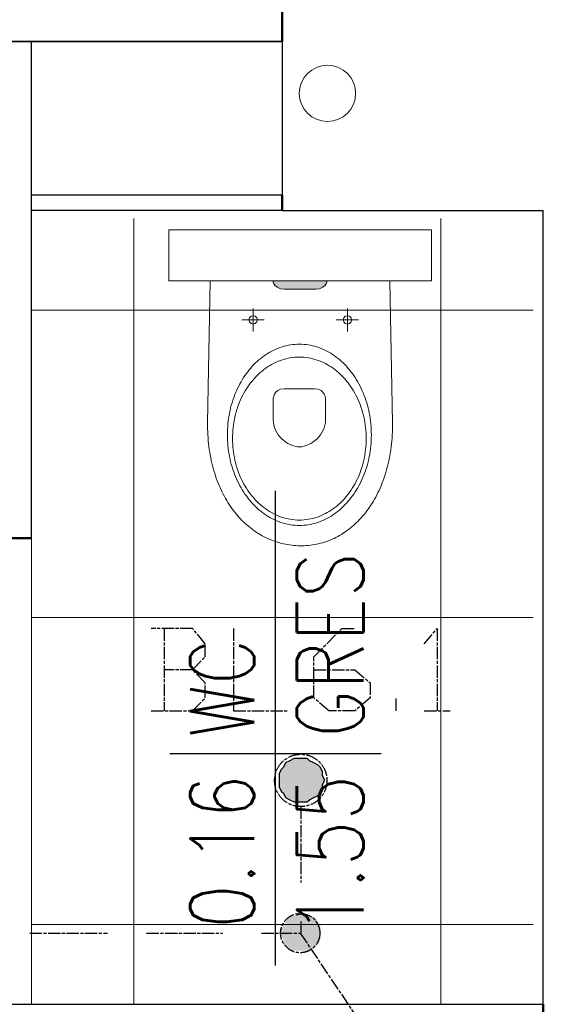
# Model space of a CAD drawing. Header units: millimetres. Extents: x -523 to 1404227, y -783705 to 1038705.
# Tile 448 of 508: x 891875 to 892898, y 221539 to 223463. Entities that reach past the tile are written whole.
import ezdxf
from ezdxf.enums import TextEntityAlignment as Align

# ---------------------------------------------------------------- set-up
doc = ezdxf.new("R2010")
doc.units = ezdxf.units.MM
doc.linetypes.add('ACAD_ISO08W100', pattern=[36, 24, -3, 6, -3])
doc.layers.add('!!ELEKTRYKA', color=7, linetype='Continuous')
doc.styles.add('ROMANS', font='romans', dxfattribs={"width": 0.7})

# ---------------------------------------------------------------- blocks, each defined once
blk = doc.blocks.new('bikmet')
blk.add_line((0, 1.65), (0, -1.65))
at = {"style": 'ROMANS', "width": 0.8}
blk.add_attdef('NRPOM', text='', height=1, dxfattribs=at).set_placement((-0.333, 0.333), align=Align.RIGHT)
blk.add_attdef('NWAPOM', (0.25, 0.333), '', height=1, dxfattribs=at)
blk.add_attdef('RAREA', text='', height=1.042, dxfattribs=at).set_placement((-0.333, -0.333), align=Align.TOP_RIGHT)
blk.add_attdef('PODLOGA', text='', height=1.042, dxfattribs=at).set_placement((0.25, -0.333), align=Align.TOP_LEFT)

msp = doc.modelspace()

# ---------------------------------------------------------------- hatches: boundary and pattern name
at = {"layer": '!!ELEKTRYKA', "lineweight": 18}
h = msp.add_hatch(color=252, dxfattribs=at)
h.dxf.hatch_style = 1
h.paths.add_polyline_path([(892453.04, 222936.02), (892460.76, 222937.12), (892466.98, 222939.96), (892471.57, 222943.9), (892474.43, 222948.28), (892475.45, 222952.44), (892369.51, 222952.44), (892370.52, 222948.28), (892373.38, 222943.9), (892377.97, 222939.96), (892384.19, 222937.12), (892391.91, 222936.02)])

# ---------------------------------------------------------------- linework, layer by layer
at = {"layer": '!!ELEKTRYKA', "color": 252}
for p, q in [((892387.7, 223540.06), (892387.7, 223090.06)), ((892387.7, 223540.06), (892387.7, 223420.06)), ((887092.7, 223420.06), (892387.7, 223420.06)), ((892387.7, 223420.06), (887092.7, 223420.06)), ((891897.7, 222450.06), (891897.7, 223420.06)), ((892387.7, 223120.06), (891897.7, 223120.06)), ((892387.7, 223090.06), (891897.7, 223090.06)), ((892387.7, 223090.06), (892897.7, 223090.06)), ((892897.7, 221420.06), (892897.7, 223090.06)), ((889767.7, 221540.06), (892897.7, 221540.06)), ((891897.7, 221540.06), (892897.7, 221540.06))]:
    msp.add_line(p, q, dxfattribs=at)
at = {"layer": '!!ELEKTRYKA', "color": 252, "lineweight": 50}
for p, q in [((892387.7, 223540.06), (892387.7, 223420.06)), ((892387.7, 223120.06), (892387.7, 223090.06)), ((891777.7, 222450.06), (891897.7, 222450.06)), ((892897.7, 221540.06), (892897.7, 221420.06))]:
    msp.add_line(p, q, dxfattribs=at)
at = {"layer": '!!ELEKTRYKA', "color": 252, "lineweight": 15, "ltscale": 15}
for p, q in [((892097.7, 221540.06), (892097.7, 223074.5)), ((892697.7, 221540.06), (892697.7, 223074.5)), ((891897.7, 222895.06), (892878.03, 222895.06)), ((891897.7, 222450.06), (891897.7, 221540.06)), ((891897.7, 222295.06), (892878.03, 222295.06)), ((891897.7, 221695.06), (892878.03, 221695.06))]:
    msp.add_line(p, q, dxfattribs=at)
at = {"layer": '!!ELEKTRYKA', "color": 252, "lineweight": 18}
for p, q in [((892165.87, 222952.44), (892165.87, 223052.44)), ((892165.87, 223052.44), (892679.08, 223052.44)), ((892679.08, 222952.44), (892679.08, 223052.44)), ((892165.87, 222952.44), (892679.08, 222952.44))]:
    msp.add_line(p, q, dxfattribs=at)
at = {"layer": '!!ELEKTRYKA', "color": 252, "lineweight": 13}
for p, q in [((892247.25, 222952.46), (892241.77, 222675.34)), ((892370.52, 222948.28), (892369.51, 222952.44)), ((892373.38, 222943.9), (892370.52, 222948.28)), ((892471.57, 222943.9), (892474.43, 222948.28)), ((892474.43, 222948.28), (892475.45, 222952.44)), ((892603.27, 222675.34), (892597.79, 222952.44)), ((892377.97, 222939.96), (892373.38, 222943.9)), ((892384.19, 222937.12), (892377.97, 222939.96)), ((892391.91, 222936.02), (892384.19, 222937.12)), ((892391.91, 222936.02), (892453.04, 222936.02)), ((892453.04, 222936.02), (892460.76, 222937.12)), ((892460.76, 222937.12), (892466.98, 222939.96)), ((892466.98, 222939.96), (892471.57, 222943.9)), ((892330.89, 222853.75), (892330.89, 222898.8)), ((892515, 222853.75), (892515, 222898.8)), ((892352.71, 222876.28), (892309.07, 222876.28)), ((892323.83, 222880.4), (892322.71, 222876.28)), ((892322.71, 222876.28), (892323.83, 222872.15)), ((892326.76, 222883.34), (892323.83, 222880.4)), ((892323.83, 222872.15), (892326.76, 222869.21)), ((892330.89, 222884.46), (892326.76, 222883.34)), ((892326.76, 222869.21), (892330.89, 222868.09)), ((892335.01, 222883.34), (892330.89, 222884.46)), ((892330.89, 222868.09), (892335.01, 222869.21)), ((892337.95, 222880.4), (892335.01, 222883.34)), ((892335.01, 222869.21), (892337.95, 222872.15)), ((892339.07, 222876.28), (892337.95, 222880.4)), ((892337.95, 222872.15), (892339.07, 222876.28)), ((892536.81, 222876.28), (892493.18, 222876.28)), ((892507.93, 222880.4), (892506.81, 222876.28)), ((892506.81, 222876.28), (892507.93, 222872.15)), ((892510.87, 222883.34), (892507.93, 222880.4)), ((892507.93, 222872.15), (892510.87, 222869.21)), ((892515, 222884.46), (892510.87, 222883.34)), ((892510.87, 222869.21), (892515, 222868.09)), ((892519.12, 222883.34), (892515, 222884.46)), ((892515, 222868.09), (892519.12, 222869.21)), ((892522.06, 222880.4), (892519.12, 222883.34)), ((892519.12, 222869.21), (892522.06, 222872.15)), ((892523.18, 222876.28), (892522.06, 222880.4)), ((892522.06, 222872.15), (892523.18, 222876.28)), ((892359.95, 222811.04), (892363.69, 222813.24)), ((892363.69, 222813.24), (892367.48, 222815.31)), ((892367.48, 222815.31), (892371.33, 222817.24)), ((892371.33, 222817.24), (892375.23, 222819.03)), ((892375.23, 222819.03), (892379.19, 222820.67)), ((892379.19, 222820.67), (892383.2, 222822.17)), ((892383.2, 222822.17), (892387.25, 222823.53)), ((892387.25, 222823.53), (892391.35, 222824.73)), ((892391.35, 222824.73), (892395.49, 222825.78)), ((892395.49, 222825.78), (892399.68, 222826.68)), ((892399.68, 222826.68), (892403.91, 222827.42)), ((892403.91, 222827.42), (892408.17, 222828)), ((892408.17, 222828), (892412.48, 222828.41)), ((892412.48, 222828.41), (892416.81, 222828.66)), ((892416.81, 222828.66), (892421.18, 222828.75)), ((892421.18, 222828.75), (892425.55, 222828.66)), ((892425.55, 222828.66), (892429.89, 222828.41)), ((892429.89, 222828.41), (892434.19, 222828)), ((892434.19, 222828), (892438.45, 222827.42)), ((892438.45, 222827.42), (892442.68, 222826.68)), ((892442.68, 222826.68), (892446.87, 222825.78)), ((892446.87, 222825.78), (892451.01, 222824.73)), ((892451.01, 222824.73), (892455.11, 222823.53)), ((892455.11, 222823.53), (892459.17, 222822.17)), ((892459.17, 222822.17), (892463.17, 222820.67)), ((892463.17, 222820.67), (892467.13, 222819.03)), ((892467.13, 222819.03), (892471.03, 222817.24)), ((892471.03, 222817.24), (892474.88, 222815.31)), ((892474.88, 222815.31), (892478.67, 222813.24)), ((892478.67, 222813.24), (892482.41, 222811.04)), ((892332.4, 222788.87), (892335.6, 222792.06)), ((892335.6, 222792.06), (892338.87, 222795.14)), ((892338.87, 222795.14), (892342.22, 222798.1)), ((892342.22, 222798.1), (892345.63, 222800.94)), ((892345.63, 222800.94), (892349.12, 222803.65)), ((892349.12, 222803.65), (892352.67, 222806.24)), ((892352.67, 222806.24), (892356.28, 222808.71)), ((892356.28, 222808.71), (892359.95, 222811.04)), ((892370.43, 222791.04), (892374.37, 222792.99)), ((892374.37, 222792.99), (892378.36, 222794.77)), ((892378.36, 222794.77), (892382.42, 222796.41)), ((892382.42, 222796.41), (892386.53, 222797.88)), ((892386.53, 222797.88), (892390.7, 222799.19)), ((892390.7, 222799.19), (892394.92, 222800.34)), ((892394.92, 222800.34), (892399.18, 222801.32)), ((892399.18, 222801.32), (892403.5, 222802.13)), ((892403.5, 222802.13), (892407.86, 222802.76)), ((892407.86, 222802.76), (892412.26, 222803.22)), ((892412.26, 222803.22), (892416.7, 222803.49)), ((892416.7, 222803.49), (892421.18, 222803.58)), ((892421.18, 222803.58), (892421.13, 222803.58)), ((892421.18, 222803.58), (892425.66, 222803.49)), ((892425.66, 222803.49), (892430.1, 222803.22)), ((892430.1, 222803.22), (892434.5, 222802.76)), ((892434.5, 222802.76), (892438.86, 222802.13)), ((892438.86, 222802.13), (892443.17, 222801.32)), ((892443.17, 222801.32), (892447.44, 222800.34)), ((892447.44, 222800.34), (892451.66, 222799.19)), ((892451.66, 222799.19), (892455.83, 222797.88)), ((892455.83, 222797.88), (892459.94, 222796.41)), ((892459.94, 222796.41), (892464, 222794.77)), ((892464, 222794.77), (892467.99, 222792.99)), ((892467.99, 222792.99), (892471.93, 222791.04)), ((892482.41, 222811.04), (892486.08, 222808.71)), ((892486.08, 222808.71), (892489.7, 222806.24)), ((892489.7, 222806.24), (892493.24, 222803.65)), ((892493.24, 222803.65), (892496.73, 222800.94)), ((892496.73, 222800.94), (892500.14, 222798.1)), ((892500.14, 222798.1), (892503.49, 222795.14)), ((892503.49, 222795.14), (892506.76, 222792.06)), ((892506.76, 222792.06), (892509.96, 222788.87)), ((892317.58, 222771.26), (892320.38, 222774.99)), ((892320.38, 222774.99), (892323.27, 222778.62)), ((892323.27, 222778.62), (892326.23, 222782.15)), ((892326.23, 222782.15), (892329.28, 222785.56)), ((892329.28, 222785.56), (892332.4, 222788.87)), ((892341.46, 222770.35), (892344.82, 222773.41)), ((892344.82, 222773.41), (892348.25, 222776.34)), ((892348.25, 222776.34), (892351.76, 222779.14)), ((892351.76, 222779.14), (892355.35, 222781.8)), ((892355.35, 222781.8), (892359.02, 222784.33)), ((892359.02, 222784.33), (892362.75, 222786.71)), ((892362.75, 222786.71), (892366.56, 222788.95)), ((892366.56, 222788.95), (892370.43, 222791.04)), ((892471.93, 222791.04), (892475.8, 222788.95)), ((892475.8, 222788.95), (892479.6, 222786.71)), ((892479.6, 222786.71), (892483.34, 222784.33)), ((892483.34, 222784.33), (892487, 222781.8)), ((892487, 222781.8), (892490.59, 222779.14)), ((892490.59, 222779.14), (892494.11, 222776.34)), ((892494.11, 222776.34), (892497.54, 222773.41)), ((892497.54, 222773.41), (892500.9, 222770.35)), ((892509.96, 222788.87), (892513.08, 222785.56)), ((892513.08, 222785.56), (892516.13, 222782.15)), ((892516.13, 222782.15), (892519.09, 222778.62)), ((892519.09, 222778.62), (892521.98, 222774.99)), ((892521.98, 222774.99), (892524.78, 222771.26)), ((892304.91, 222751.15), (892307.26, 222755.36)), ((892307.26, 222755.36), (892309.7, 222759.48)), ((892309.7, 222759.48), (892312.24, 222763.5)), ((892312.24, 222763.5), (892314.87, 222767.43)), ((892314.87, 222767.43), (892317.58, 222771.26)), ((892326, 222753.22), (892328.91, 222756.88)), ((892328.91, 222756.88), (892331.91, 222760.42)), ((892331.91, 222760.42), (892335.01, 222763.85)), ((892335.01, 222763.85), (892338.19, 222767.16)), ((892338.19, 222767.16), (892341.46, 222770.35)), ((892500.9, 222770.35), (892504.17, 222767.16)), ((892504.17, 222767.16), (892507.35, 222763.85)), ((892507.35, 222763.85), (892510.44, 222760.42)), ((892510.44, 222760.42), (892513.45, 222756.88)), ((892513.45, 222756.88), (892516.36, 222753.22)), ((892524.78, 222771.26), (892527.49, 222767.43)), ((892527.49, 222767.43), (892530.12, 222763.5)), ((892530.12, 222763.5), (892532.66, 222759.48)), ((892532.66, 222759.48), (892535.1, 222755.36)), ((892535.1, 222755.36), (892537.46, 222751.15)), ((892296.47, 222733.46), (892298.43, 222738.01)), ((892298.43, 222738.01), (892300.49, 222742.47)), ((892300.49, 222742.47), (892302.65, 222746.85)), ((892302.65, 222746.85), (892304.91, 222751.15)), ((892312.94, 222733.31), (892315.35, 222737.49)), ((892315.35, 222737.49), (892317.86, 222741.58)), ((892317.86, 222741.58), (892320.47, 222745.57)), ((892320.47, 222745.57), (892323.19, 222749.45)), ((892323.19, 222749.45), (892326, 222753.22)), ((892372.48, 222731.44), (892375.01, 222735.35)), ((892375.01, 222735.35), (892378.82, 222738.63)), ((892378.82, 222738.63), (892384.15, 222740.88)), ((892384.15, 222740.88), (892391.24, 222741.71)), ((892391.24, 222741.71), (892391.19, 222741.71)), ((892391.24, 222741.71), (892423.5, 222741.71)), ((892423.5, 222741.71), (892451.05, 222741.71)), ((892451.05, 222741.71), (892458.14, 222740.88)), ((892458.14, 222740.88), (892463.47, 222738.62)), ((892463.47, 222738.62), (892467.27, 222735.34)), ((892467.27, 222735.34), (892469.81, 222731.4)), ((892516.36, 222753.22), (892519.17, 222749.45)), ((892519.17, 222749.45), (892521.89, 222745.57)), ((892521.89, 222745.57), (892524.5, 222741.58)), ((892524.5, 222741.58), (892527.01, 222737.49)), ((892527.01, 222737.49), (892529.42, 222733.31)), ((892537.46, 222751.15), (892539.71, 222746.85)), ((892539.71, 222746.85), (892541.87, 222742.47)), ((892541.87, 222742.47), (892543.93, 222738.01)), ((892543.93, 222738.01), (892545.89, 222733.46)), ((892289.69, 222714.52), (892291.23, 222719.36)), ((892291.23, 222719.36), (892292.87, 222724.14)), ((892292.87, 222724.14), (892294.62, 222728.84)), ((892294.62, 222728.84), (892296.47, 222733.46)), ((892302.6, 222710.99), (892304.43, 222715.63)), ((892304.43, 222715.63), (892306.39, 222720.18)), ((892306.39, 222720.18), (892308.46, 222724.65)), ((892308.46, 222724.65), (892310.65, 222729.03)), ((892310.65, 222729.03), (892312.94, 222733.31)), ((892370.1, 222719.72), (892370.27, 222723.23)), ((892370.1, 222681.3), (892370.1, 222719.72)), ((892370.27, 222723.23), (892370.98, 222727.27)), ((892370.98, 222727.27), (892372.48, 222731.44)), ((892469.81, 222731.4), (892471.31, 222727.19)), ((892471.31, 222727.19), (892472.02, 222723.1)), ((892472.02, 222723.1), (892472.18, 222719.51)), ((892472.18, 222719.51), (892472.32, 222681.02)), ((892529.42, 222733.31), (892531.71, 222729.03)), ((892531.71, 222729.03), (892533.9, 222724.65)), ((892533.9, 222724.65), (892535.97, 222720.18)), ((892535.97, 222720.18), (892537.92, 222715.63)), ((892537.92, 222715.63), (892539.76, 222710.99)), ((892545.89, 222733.46), (892547.74, 222728.84)), ((892547.74, 222728.84), (892549.49, 222724.14)), ((892549.49, 222724.14), (892551.14, 222719.36)), ((892551.14, 222719.36), (892552.67, 222714.52)), ((892284.69, 222694.49), (892285.77, 222699.59)), ((892285.77, 222699.59), (892286.96, 222704.63)), ((892286.96, 222704.63), (892288.27, 222709.61)), ((892288.27, 222709.61), (892289.69, 222714.52)), ((892296.48, 222691.67), (892297.82, 222696.61)), ((892297.82, 222696.61), (892299.29, 222701.48)), ((892299.29, 222701.48), (892300.88, 222706.28)), ((892300.88, 222706.28), (892302.6, 222710.99)), ((892539.76, 222710.99), (892541.48, 222706.28)), ((892541.48, 222706.28), (892543.07, 222701.48)), ((892543.07, 222701.48), (892544.54, 222696.61)), ((892544.54, 222696.61), (892545.88, 222691.67)), ((892552.67, 222714.52), (892554.09, 222709.61)), ((892554.09, 222709.61), (892555.4, 222704.63)), ((892555.4, 222704.63), (892556.59, 222699.59)), ((892556.59, 222699.59), (892557.67, 222694.49)), ((892281.6, 222673.53), (892282.19, 222678.85)), ((892282.19, 222678.85), (892282.9, 222684.12)), ((892282.9, 222684.12), (892283.74, 222689.33)), ((892283.74, 222689.33), (892284.69, 222694.49)), ((892293.25, 222676.43), (892294.19, 222681.57)), ((892294.19, 222681.57), (892295.27, 222686.65)), ((892295.27, 222686.65), (892296.48, 222691.67)), ((892370.41, 222676.03), (892370.1, 222681.3)), ((892472.32, 222681.02), (892471.99, 222675.78)), ((892545.88, 222691.67), (892547.09, 222686.65)), ((892547.09, 222686.65), (892548.17, 222681.57)), ((892548.17, 222681.57), (892549.11, 222676.43)), ((892557.67, 222694.49), (892558.62, 222689.33)), ((892558.62, 222689.33), (892559.46, 222684.12)), ((892559.46, 222684.12), (892560.17, 222678.85)), ((892560.17, 222678.85), (892560.76, 222673.53)), ((892241.77, 222675.34), (892241.79, 222669.3)), ((892241.79, 222669.3), (892241.9, 222663.32)), ((892241.9, 222663.32), (892242.1, 222657.41)), ((892242.1, 222657.41), (892242.39, 222651.55)), ((892280.61, 222657.3), (892280.81, 222662.75)), ((892280.81, 222662.75), (892281.14, 222668.17)), ((892281.14, 222668.17), (892281.6, 222673.53)), ((892290.89, 222655.29), (892291.27, 222660.66)), ((892291.27, 222660.66), (892291.79, 222665.97)), ((892291.79, 222665.97), (892292.45, 222671.23)), ((892292.45, 222671.23), (892293.25, 222676.43)), ((892371.32, 222670.88), (892370.41, 222676.03)), ((892372.77, 222665.87), (892371.32, 222670.88)), ((892374.73, 222661.05), (892372.77, 222665.87)), ((892377.15, 222656.44), (892374.73, 222661.05)), ((892467.62, 222660.89), (892465.2, 222656.31)), ((892469.59, 222665.69), (892467.62, 222660.89)), ((892471.06, 222670.66), (892469.59, 222665.69)), ((892471.99, 222675.78), (892471.06, 222670.66)), ((892549.11, 222676.43), (892549.91, 222671.23)), ((892549.91, 222671.23), (892550.57, 222665.97)), ((892550.57, 222665.97), (892551.09, 222660.66)), ((892551.09, 222660.66), (892551.47, 222655.29)), ((892560.76, 222673.53), (892561.22, 222668.17)), ((892561.22, 222668.17), (892561.55, 222662.75)), ((892561.55, 222662.75), (892561.75, 222657.3)), ((892602.93, 222657.29), (892603.14, 222663.25)), ((892603.14, 222663.25), (892603.25, 222669.27)), ((892603.25, 222669.27), (892603.27, 222675.34)), ((892242.39, 222651.55), (892242.78, 222645.76)), ((892242.78, 222645.76), (892243.26, 222640.03)), ((892243.26, 222640.03), (892243.83, 222634.37)), ((892280.54, 222651.8), (892280.49, 222651.8)), ((892280.54, 222651.8), (892280.61, 222657.3)), ((892280.61, 222646.3), (892280.54, 222651.8)), ((892280.81, 222640.85), (892280.61, 222646.3)), ((892281.14, 222635.44), (892280.81, 222640.85)), ((892290.59, 222644.43), (892290.54, 222644.43)), ((892290.59, 222644.43), (892290.67, 222649.88)), ((892290.67, 222638.97), (892290.59, 222644.43)), ((892290.67, 222649.88), (892290.89, 222655.29)), ((892290.89, 222633.56), (892290.67, 222638.97)), ((892379.99, 222652.07), (892377.15, 222656.44)), ((892383.2, 222647.97), (892379.99, 222652.07)), ((892386.73, 222644.17), (892383.2, 222647.97)), ((892390.53, 222640.7), (892386.73, 222644.17)), ((892394.58, 222637.6), (892390.53, 222640.7)), ((892451.84, 222640.65), (892447.8, 222637.56)), ((892455.64, 222644.1), (892451.84, 222640.65)), ((892459.16, 222647.88), (892455.64, 222644.1)), ((892462.36, 222651.96), (892459.16, 222647.88)), ((892465.2, 222656.31), (892462.36, 222651.96)), ((892551.47, 222655.29), (892551.69, 222649.88)), ((892551.69, 222638.97), (892551.47, 222633.56)), ((892551.69, 222649.88), (892551.77, 222644.43)), ((892551.77, 222644.43), (892551.69, 222638.97)), ((892551.77, 222644.43), (892551.72, 222644.43)), ((892561.55, 222640.85), (892561.22, 222635.44)), ((892561.75, 222646.3), (892561.55, 222640.85)), ((892561.75, 222657.3), (892561.82, 222651.8)), ((892561.82, 222651.8), (892561.75, 222646.3)), ((892601.19, 222634.09), (892601.76, 222639.8)), ((892601.76, 222639.8), (892602.25, 222645.56)), ((892602.25, 222645.56), (892602.64, 222651.4)), ((892602.64, 222651.4), (892602.93, 222657.29)), ((892243.83, 222634.37), (892244.49, 222628.77)), ((892244.49, 222628.77), (892245.24, 222623.24)), ((892245.24, 222623.24), (892246.07, 222617.77)), ((892281.6, 222630.07), (892281.14, 222635.44)), ((892282.19, 222624.75), (892281.6, 222630.07)), ((892282.9, 222619.48), (892282.19, 222624.75)), ((892283.74, 222614.27), (892282.9, 222619.48)), ((892291.27, 222628.19), (892290.89, 222633.56)), ((892291.79, 222622.88), (892291.27, 222628.19)), ((892292.45, 222617.62), (892291.79, 222622.88)), ((892398.81, 222634.89), (892394.58, 222637.6)), ((892403.18, 222632.6), (892398.81, 222634.89)), ((892407.66, 222630.77), (892403.18, 222632.6)), ((892412.18, 222629.42), (892407.66, 222630.77)), ((892416.71, 222628.59), (892412.18, 222629.42)), ((892421.21, 222628.31), (892416.71, 222628.59)), ((892425.7, 222628.59), (892421.21, 222628.31)), ((892430.23, 222629.42), (892425.7, 222628.59)), ((892434.75, 222630.76), (892430.23, 222629.42)), ((892439.22, 222632.58), (892434.75, 222630.76)), ((892443.58, 222634.86), (892439.22, 222632.58)), ((892447.8, 222637.56), (892443.58, 222634.86)), ((892550.57, 222622.88), (892549.91, 222617.62)), ((892551.09, 222628.19), (892550.57, 222622.88)), ((892551.47, 222633.56), (892551.09, 222628.19)), ((892559.46, 222619.48), (892558.62, 222614.27)), ((892560.17, 222624.75), (892559.46, 222619.48)), ((892560.76, 222630.07), (892560.17, 222624.75)), ((892561.22, 222635.44), (892560.76, 222630.07)), ((892598.95, 222617.36), (892599.78, 222622.87)), ((892599.78, 222622.87), (892600.53, 222628.45)), ((892600.53, 222628.45), (892601.19, 222634.09)), ((892246.07, 222617.77), (892246.99, 222612.37)), ((892246.99, 222612.37), (892247.99, 222607.04)), ((892247.99, 222607.04), (892249.08, 222601.78)), ((892249.08, 222601.78), (892250.25, 222596.58)), ((892284.69, 222609.11), (892283.74, 222614.27)), ((892285.77, 222604.01), (892284.69, 222609.11)), ((892286.96, 222598.97), (892285.77, 222604.01)), ((892293.25, 222612.42), (892292.45, 222617.62)), ((892294.19, 222607.28), (892293.25, 222612.42)), ((892295.27, 222602.2), (892294.19, 222607.28)), ((892296.48, 222597.18), (892295.27, 222602.2)), ((892547.09, 222602.2), (892545.88, 222597.18)), ((892548.17, 222607.28), (892547.09, 222602.2)), ((892549.11, 222612.42), (892548.17, 222607.28)), ((892549.91, 222617.62), (892549.11, 222612.42)), ((892556.59, 222604.01), (892555.4, 222598.97)), ((892557.67, 222609.11), (892556.59, 222604.01)), ((892558.62, 222614.27), (892557.67, 222609.11)), ((892594.77, 222596), (892595.94, 222601.24)), ((892595.94, 222601.24), (892597.02, 222606.55)), ((892597.02, 222606.55), (892598.03, 222611.92)), ((892598.03, 222611.92), (892598.95, 222617.36)), ((892250.25, 222596.58), (892251.5, 222591.46)), ((892251.5, 222591.46), (892252.83, 222586.41)), ((892252.83, 222586.41), (892254.25, 222581.42)), ((892254.25, 222581.42), (892255.73, 222576.51)), ((892288.27, 222593.99), (892286.96, 222598.97)), ((892289.69, 222589.08), (892288.27, 222593.99)), ((892291.23, 222584.24), (892289.69, 222589.08)), ((892292.87, 222579.47), (892291.23, 222584.24)), ((892297.82, 222592.24), (892296.48, 222597.18)), ((892299.29, 222587.37), (892297.82, 222592.24)), ((892300.88, 222582.57), (892299.29, 222587.37)), ((892302.6, 222577.86), (892300.88, 222582.57)), ((892541.48, 222582.57), (892539.76, 222577.86)), ((892543.07, 222587.37), (892541.48, 222582.57)), ((892544.54, 222592.24), (892543.07, 222587.37)), ((892545.88, 222597.18), (892544.54, 222592.24)), ((892551.14, 222584.24), (892549.49, 222579.47)), ((892552.67, 222589.08), (892551.14, 222584.24)), ((892554.09, 222593.99), (892552.67, 222589.08)), ((892555.4, 222598.97), (892554.09, 222593.99)), ((892589.28, 222575.75), (892590.77, 222580.71)), ((892590.77, 222580.71), (892592.18, 222585.74)), ((892592.18, 222585.74), (892593.51, 222590.83)), ((892593.51, 222590.83), (892594.77, 222596)), ((892255.73, 222576.51), (892257.3, 222571.67)), ((892257.3, 222571.67), (892258.94, 222566.9)), ((892258.94, 222566.9), (892260.66, 222562.21)), ((892260.66, 222562.21), (892262.45, 222557.59)), ((892294.62, 222574.77), (892292.87, 222579.47)), ((892296.47, 222570.14), (892294.62, 222574.77)), ((892298.43, 222565.6), (892296.47, 222570.14)), ((892300.49, 222561.13), (892298.43, 222565.6)), ((892304.43, 222573.22), (892302.6, 222577.86)), ((892306.39, 222568.67), (892304.43, 222573.22)), ((892308.46, 222564.2), (892306.39, 222568.67)), ((892310.65, 222559.82), (892308.46, 222564.2)), ((892533.9, 222564.2), (892531.71, 222559.82)), ((892535.97, 222568.67), (892533.9, 222564.2)), ((892537.92, 222573.22), (892535.97, 222568.67)), ((892539.76, 222577.86), (892537.92, 222573.22)), ((892543.93, 222565.6), (892541.87, 222561.13)), ((892545.89, 222570.14), (892543.93, 222565.6)), ((892547.74, 222574.77), (892545.89, 222570.14)), ((892549.49, 222579.47), (892547.74, 222574.77)), ((892582.56, 222556.67), (892584.35, 222561.33)), ((892584.35, 222561.33), (892586.07, 222566.06)), ((892586.07, 222566.06), (892587.71, 222570.87)), ((892587.71, 222570.87), (892589.28, 222575.75)), ((892262.45, 222557.59), (892264.32, 222553.05)), ((892264.32, 222553.05), (892266.25, 222548.58)), ((892266.25, 222548.58), (892268.26, 222544.18)), ((892268.26, 222544.18), (892270.34, 222539.87)), ((892302.65, 222556.75), (892300.49, 222561.13)), ((892304.91, 222552.45), (892302.65, 222556.75)), ((892307.26, 222548.24), (892304.91, 222552.45)), ((892309.7, 222544.13), (892307.26, 222548.24)), ((892312.24, 222540.1), (892309.7, 222544.13)), ((892312.94, 222555.54), (892310.65, 222559.82)), ((892315.35, 222551.36), (892312.94, 222555.54)), ((892317.86, 222547.27), (892315.35, 222551.36)), ((892320.47, 222543.28), (892317.86, 222547.27)), ((892323.19, 222539.4), (892320.47, 222543.28)), ((892521.89, 222543.28), (892519.17, 222539.4)), ((892524.5, 222547.27), (892521.89, 222543.28)), ((892527.01, 222551.36), (892524.5, 222547.27)), ((892529.42, 222555.54), (892527.01, 222551.36)), ((892531.71, 222559.82), (892529.42, 222555.54)), ((892532.66, 222544.13), (892530.12, 222540.1)), ((892535.1, 222548.24), (892532.66, 222544.13)), ((892537.46, 222552.45), (892535.1, 222548.24)), ((892539.71, 222556.75), (892537.46, 222552.45)), ((892541.87, 222561.13), (892539.71, 222556.75)), ((892574.68, 222538.79), (892576.75, 222543.14)), ((892576.75, 222543.14), (892578.76, 222547.58)), ((892578.76, 222547.58), (892580.7, 222552.08)), ((892580.7, 222552.08), (892582.56, 222556.67)), ((892270.34, 222539.87), (892272.48, 222535.63)), ((892272.48, 222535.63), (892274.69, 222531.47)), ((892274.69, 222531.47), (892276.97, 222527.38)), ((892276.97, 222527.38), (892279.32, 222523.38)), ((892279.32, 222523.38), (892281.72, 222519.45)), ((892314.87, 222536.17), (892312.24, 222540.1)), ((892317.58, 222532.34), (892314.87, 222536.17)), ((892320.38, 222528.61), (892317.58, 222532.34)), ((892323.27, 222524.98), (892320.38, 222528.61)), ((892326, 222535.63), (892323.19, 222539.4)), ((892326.23, 222521.46), (892323.27, 222524.98)), ((892328.91, 222531.97), (892326, 222535.63)), ((892331.91, 222528.42), (892328.91, 222531.97)), ((892335.01, 222525), (892331.91, 222528.42)), ((892338.19, 222521.69), (892335.01, 222525)), ((892507.35, 222525), (892504.17, 222521.69)), ((892510.44, 222528.42), (892507.35, 222525)), ((892513.45, 222531.97), (892510.44, 222528.42)), ((892516.36, 222535.63), (892513.45, 222531.97)), ((892519.09, 222524.98), (892516.13, 222521.46)), ((892519.17, 222539.4), (892516.36, 222535.63)), ((892521.98, 222528.61), (892519.09, 222524.98)), ((892524.78, 222532.34), (892521.98, 222528.61)), ((892527.49, 222536.17), (892524.78, 222532.34)), ((892530.12, 222540.1), (892527.49, 222536.17)), ((892565.7, 222522.17), (892568.04, 222526.2)), ((892568.04, 222526.2), (892570.32, 222530.32)), ((892570.32, 222530.32), (892572.53, 222534.52)), ((892572.53, 222534.52), (892574.68, 222538.79)), ((892281.72, 222519.45), (892284.2, 222515.61)), ((892284.2, 222515.61), (892286.73, 222511.85)), ((892286.73, 222511.85), (892289.32, 222508.17)), ((892289.32, 222508.17), (892291.98, 222504.57)), ((892291.98, 222504.57), (892294.69, 222501.05)), ((892329.28, 222518.04), (892326.23, 222521.46)), ((892332.4, 222514.74), (892329.28, 222518.04)), ((892335.6, 222511.54), (892332.4, 222514.74)), ((892338.87, 222508.47), (892335.6, 222511.54)), ((892341.46, 222518.5), (892338.19, 222521.69)), ((892342.22, 222505.51), (892338.87, 222508.47)), ((892344.82, 222515.44), (892341.46, 222518.5)), ((892345.63, 222502.67), (892342.22, 222505.51)), ((892348.25, 222512.51), (892344.82, 222515.44)), ((892351.76, 222509.71), (892348.25, 222512.51)), ((892355.35, 222507.05), (892351.76, 222509.71)), ((892359.02, 222504.52), (892355.35, 222507.05)), ((892362.75, 222502.14), (892359.02, 222504.52)), ((892483.34, 222504.52), (892479.6, 222502.14)), ((892487, 222507.05), (892483.34, 222504.52)), ((892490.59, 222509.71), (892487, 222507.05)), ((892494.11, 222512.51), (892490.59, 222509.71)), ((892497.54, 222515.44), (892494.11, 222512.51)), ((892500.14, 222505.51), (892496.73, 222502.67)), ((892500.9, 222518.5), (892497.54, 222515.44)), ((892503.49, 222508.47), (892500.14, 222505.51)), ((892504.17, 222521.69), (892500.9, 222518.5)), ((892506.76, 222511.54), (892503.49, 222508.47)), ((892509.96, 222514.74), (892506.76, 222511.54)), ((892513.08, 222518.04), (892509.96, 222514.74)), ((892516.13, 222521.46), (892513.08, 222518.04)), ((892553.04, 222503.22), (892555.69, 222506.84)), ((892555.69, 222506.84), (892558.29, 222510.55)), ((892558.29, 222510.55), (892560.82, 222514.34)), ((892560.82, 222514.34), (892563.29, 222518.21)), ((892563.29, 222518.21), (892565.7, 222522.17)), ((892294.69, 222501.05), (892297.46, 222497.62)), ((892297.46, 222497.62), (892300.29, 222494.27)), ((892300.29, 222494.27), (892303.17, 222491)), ((892303.17, 222491), (892306.11, 222487.83)), ((892306.11, 222487.83), (892309.1, 222484.73)), ((892309.1, 222484.73), (892312.15, 222481.73)), ((892349.12, 222499.95), (892345.63, 222502.67)), ((892352.67, 222497.36), (892349.12, 222499.95)), ((892356.28, 222494.89), (892352.67, 222497.36)), ((892359.95, 222492.56), (892356.28, 222494.89)), ((892363.69, 222490.36), (892359.95, 222492.56)), ((892366.56, 222499.9), (892362.75, 222502.14)), ((892367.48, 222488.29), (892363.69, 222490.36)), ((892370.43, 222497.81), (892366.56, 222499.9)), ((892371.33, 222486.37), (892367.48, 222488.29)), ((892374.37, 222495.86), (892370.43, 222497.81)), ((892375.23, 222484.58), (892371.33, 222486.37)), ((892378.36, 222494.07), (892374.37, 222495.86)), ((892379.19, 222482.93), (892375.23, 222484.58)), ((892382.42, 222492.44), (892378.36, 222494.07)), ((892386.53, 222490.97), (892382.42, 222492.44)), ((892390.7, 222489.65), (892386.53, 222490.97)), ((892394.92, 222488.51), (892390.7, 222489.65)), ((892399.18, 222487.53), (892394.92, 222488.51)), ((892403.5, 222486.72), (892399.18, 222487.53)), ((892407.86, 222486.09), (892403.5, 222486.72)), ((892412.26, 222485.63), (892407.86, 222486.09)), ((892416.7, 222485.36), (892412.26, 222485.63)), ((892421.18, 222485.26), (892416.7, 222485.36)), ((892421.18, 222485.26), (892421.13, 222485.26)), ((892425.66, 222485.36), (892421.18, 222485.26)), ((892430.1, 222485.63), (892425.66, 222485.36)), ((892434.5, 222486.09), (892430.1, 222485.63)), ((892438.86, 222486.72), (892434.5, 222486.09)), ((892443.17, 222487.53), (892438.86, 222486.72)), ((892447.44, 222488.51), (892443.17, 222487.53)), ((892451.66, 222489.65), (892447.44, 222488.51)), ((892455.83, 222490.97), (892451.66, 222489.65)), ((892459.94, 222492.44), (892455.83, 222490.97)), ((892464, 222494.07), (892459.94, 222492.44)), ((892467.13, 222484.58), (892463.17, 222482.93)), ((892467.99, 222495.86), (892464, 222494.07)), ((892471.03, 222486.37), (892467.13, 222484.58)), ((892471.93, 222497.81), (892467.99, 222495.86)), ((892474.88, 222488.29), (892471.03, 222486.37)), ((892475.8, 222499.9), (892471.93, 222497.81)), ((892478.67, 222490.36), (892474.88, 222488.29)), ((892479.6, 222502.14), (892475.8, 222499.9)), ((892482.41, 222492.56), (892478.67, 222490.36)), ((892486.08, 222494.89), (892482.41, 222492.56)), ((892489.7, 222497.36), (892486.08, 222494.89)), ((892493.24, 222499.95), (892489.7, 222497.36)), ((892496.73, 222502.67), (892493.24, 222499.95)), ((892535.92, 222483.3), (892538.91, 222486.4)), ((892538.91, 222486.4), (892541.84, 222489.59)), ((892541.84, 222489.59), (892544.73, 222492.87)), ((892544.73, 222492.87), (892547.55, 222496.23)), ((892547.55, 222496.23), (892550.33, 222499.69)), ((892550.33, 222499.69), (892553.04, 222503.22)), ((892312.15, 222481.73), (892315.24, 222478.81)), ((892315.24, 222478.81), (892318.39, 222475.98)), ((892318.39, 222475.98), (892321.59, 222473.24)), ((892321.59, 222473.24), (892324.83, 222470.58)), ((892324.83, 222470.58), (892328.12, 222468.02)), ((892328.12, 222468.02), (892331.45, 222465.55)), ((892331.45, 222465.55), (892334.84, 222463.17)), ((892383.2, 222481.43), (892379.19, 222482.93)), ((892387.25, 222480.08), (892383.2, 222481.43)), ((892391.35, 222478.87), (892387.25, 222480.08)), ((892395.49, 222477.82), (892391.35, 222478.87)), ((892399.68, 222476.93), (892395.49, 222477.82)), ((892403.91, 222476.19), (892399.68, 222476.93)), ((892408.17, 222475.61), (892403.91, 222476.19)), ((892412.48, 222475.19), (892408.17, 222475.61)), ((892416.81, 222474.94), (892412.48, 222475.19)), ((892421.18, 222474.85), (892416.81, 222474.94)), ((892421.18, 222474.85), (892421.13, 222474.85)), ((892425.55, 222474.94), (892421.18, 222474.85)), ((892429.89, 222475.19), (892425.55, 222474.94)), ((892434.19, 222475.61), (892429.89, 222475.19)), ((892438.45, 222476.19), (892434.19, 222475.61)), ((892442.68, 222476.93), (892438.45, 222476.19)), ((892446.87, 222477.82), (892442.68, 222476.93)), ((892451.01, 222478.87), (892446.87, 222477.82)), ((892455.11, 222480.08), (892451.01, 222478.87)), ((892459.17, 222481.43), (892455.11, 222480.08)), ((892463.17, 222482.93), (892459.17, 222481.43)), ((892513.57, 222464.13), (892516.91, 222466.59)), ((892516.91, 222466.59), (892520.2, 222469.14)), ((892520.2, 222469.14), (892523.44, 222471.79)), ((892523.44, 222471.79), (892526.63, 222474.53)), ((892526.63, 222474.53), (892529.78, 222477.36)), ((892529.78, 222477.36), (892532.87, 222480.29)), ((892532.87, 222480.29), (892535.92, 222483.3)), ((892334.84, 222463.17), (892338.26, 222460.88)), ((892338.26, 222460.88), (892341.73, 222458.68)), ((892341.73, 222458.68), (892345.24, 222456.58)), ((892345.24, 222456.58), (892348.79, 222454.57)), ((892348.79, 222454.57), (892352.38, 222452.65)), ((892352.38, 222452.65), (892356, 222450.83)), ((892356, 222450.83), (892359.67, 222449.1)), ((892359.67, 222449.1), (892363.37, 222447.47)), ((892363.37, 222447.47), (892367.11, 222445.94)), ((892367.11, 222445.94), (892370.88, 222444.51)), ((892477.93, 222444.82), (892481.66, 222446.3)), ((892481.66, 222446.3), (892485.36, 222447.89)), ((892485.36, 222447.89), (892489.03, 222449.57)), ((892489.03, 222449.57), (892492.66, 222451.36)), ((892492.66, 222451.36), (892496.24, 222453.25)), ((892496.24, 222453.25), (892499.79, 222455.23)), ((892499.79, 222455.23), (892503.3, 222457.31)), ((892503.3, 222457.31), (892506.77, 222459.49)), ((892506.77, 222459.49), (892510.19, 222461.76)), ((892510.19, 222461.76), (892513.57, 222464.13)), ((892370.88, 222444.51), (892374.68, 222443.17)), ((892374.68, 222443.17), (892378.52, 222441.93)), ((892378.52, 222441.93), (892382.39, 222440.79)), ((892382.39, 222440.79), (892386.28, 222439.75)), ((892386.28, 222439.75), (892390.21, 222438.82)), ((892390.21, 222438.82), (892394.16, 222437.98)), ((892394.16, 222437.98), (892398.14, 222437.24)), ((892398.14, 222437.24), (892402.15, 222436.61)), ((892402.15, 222436.61), (892406.18, 222436.08)), ((892406.18, 222436.08), (892410.23, 222435.65)), ((892410.23, 222435.65), (892414.31, 222435.33)), ((892414.31, 222435.33), (892418.4, 222435.12)), ((892418.4, 222435.12), (892422.52, 222435.01)), ((892422.52, 222435.01), (892426.64, 222435)), ((892426.64, 222435), (892430.73, 222435.11)), ((892430.73, 222435.11), (892434.81, 222435.33)), ((892434.81, 222435.33), (892438.86, 222435.66)), ((892438.86, 222435.66), (892442.89, 222436.1)), ((892442.89, 222436.1), (892446.9, 222436.64)), ((892446.9, 222436.64), (892450.88, 222437.3)), ((892450.88, 222437.3), (892454.83, 222438.06)), ((892454.83, 222438.06), (892458.76, 222438.92)), ((892458.76, 222438.92), (892462.65, 222439.89)), ((892462.65, 222439.89), (892466.52, 222440.97)), ((892466.52, 222440.97), (892470.35, 222442.15)), ((892470.35, 222442.15), (892474.16, 222443.43)), ((892474.16, 222443.43), (892477.93, 222444.82))]:
    msp.add_line(p, q, dxfattribs=at)
at = {"layer": '!!ELEKTRYKA', "color": 7}
msp.add_line((892374.64, 221615.04), (892374.64, 222542.5), dxfattribs=at)
at = {"layer": '!!ELEKTRYKA', "color": 252, "lineweight": 20}
for p, q in [((891897.7, 222450.06), (891777.7, 222450.06)), ((891897.7, 221540.06), (891777.7, 221540.06))]:
    msp.add_line(p, q, dxfattribs=at)
at = {"layer": '!!ELEKTRYKA', "color": 5, "linetype": 'ACAD_ISO08W100', "lineweight": -3}
for points in [[(892212.51, 222193.01), (892237.28, 222218.43), (892237.28, 222243.84), (892212.51, 222273.43), (892131.8, 222273.43)], [(892157.33, 222273.44), (892157.33, 222112.57)], [(892292.58, 222273.47), (892292.58, 222112.58), (892398.62, 222112.58)], [(892449.23, 222193.05), (892529.71, 222193.05), (892559.36, 222167.63), (892559.36, 222137.98), (892529.71, 222112.57), (892478.88, 222112.57), (892449.23, 222137.98), (892449.23, 222218.39), (892504.29, 222273.46), (892529.71, 222273.46)], [(892665.21, 222243.83), (892690.58, 222273.43), (892690.58, 222112.56)], [(892131.8, 222112.59), (892212.51, 222112.59), (892237.28, 222138.01), (892237.28, 222167.6), (892212.51, 222193.01), (892157.29, 222193.01)], [(892610.01, 222112.59), (892610.01, 222138.04)], [(892665.21, 222112.56), (892715.95, 222112.56)], [(892423.93, 221925.59), (892423.93, 221777.48)], [(892423.93, 221701.21), (892423.93, 221678.32)], [(891894.4, 221678.25), (892046.62, 221678.25)], [(892122.81, 221678.28), (892271.24, 221678.28)], [(892347.42, 221678.32), (892423.93, 221678.32)], [(892422.86, 221678.52), (892621.95, 221382.18)]]:
    msp.add_lwpolyline(points, dxfattribs=at)
msp.add_lwpolyline([(892470.61, 221977.14), (892466.37, 221985.55), (892466.37, 221994.02), (892462.13, 222002.5), (892457.89, 222006.74), (892449.41, 222010.98), (892440.94, 222015.21), (892436.7, 222019.45), (892428.22, 222019.45), (892419.75, 222019.45), (892411.27, 222019.45), (892402.79, 222015.21), (892394.32, 222010.98), (892390.08, 222002.5), (892385.84, 221998.26), (892381.6, 221989.78), (892381.6, 221981.31), (892381.6, 221972.9), (892381.6, 221964.43), (892385.84, 221955.95), (892390.08, 221951.71), (892394.32, 221943.23), (892402.79, 221939), (892411.27, 221934.76), (892419.75, 221934.76), (892428.22, 221934.76), (892436.7, 221934.76), (892440.94, 221939), (892449.41, 221943.23), (892457.89, 221947.47), (892462.13, 221951.71), (892466.37, 221960.19), (892466.37, 221968.66)], close=True, dxfattribs=at)
at = {"layer": '!!ELEKTRYKA', "color": 252, "linetype": 'Continuous', "lineweight": 20, "ltscale": 25}
msp.add_circle((892476.04, 223318.7), 55, dxfattribs=at)
at = {"layer": '!!ELEKTRYKA', "color": 5, "linetype": 'ACAD_ISO08W100', "lineweight": -3}
for centre, radius in [((892423.93, 221976.71), 51.12), ((892422.86, 221678.52), 38.33), ((892422.86, 221678.52), 38.33)]:
    msp.add_circle(centre, radius, dxfattribs=at)
for points in [[(892394.12, 222006.76), (892457.69, 222002.52), (892389.88, 222002.52)], [(892394.02, 222011.01), (892457.59, 222006.77), (892394.02, 222006.77)], [(892394.02, 222011.01), (892453.35, 222011.01), (892457.59, 222006.77)], [(892394.02, 222006.77), (892457.59, 222006.77), (892457.59, 222002.53)], [(892402.4, 222015.26), (892449.02, 222011.02), (892398.16, 222011.02)], [(892402.99, 222015.19), (892445.37, 222015.19), (892449.61, 222010.95)], [(892411.37, 222019.43), (892441.03, 222015.2), (892407.13, 222015.2)], [(892411.27, 222019.44), (892436.7, 222019.44), (892440.93, 222015.21)], [(892385.84, 221994.02), (892466.37, 221989.78), (892381.6, 221989.78)], [(892381.6, 221989.78), (892466.37, 221985.55), (892381.6, 221985.55)], [(892381.6, 221989.78), (892466.37, 221989.78), (892466.37, 221985.55)], [(892381.6, 221985.55), (892466.37, 221981.31), (892381.6, 221981.31)], [(892381.6, 221985.55), (892466.37, 221985.55), (892466.37, 221981.31)], [(892389.98, 222002.51), (892462.03, 221998.27), (892385.74, 221998.27)], [(892385.74, 221998.27), (892466.27, 221994.03), (892385.74, 221994.03)], [(892385.74, 221998.27), (892462.03, 221998.27), (892466.27, 221994.03)], [(892385.74, 221994.03), (892466.27, 221994.03), (892466.27, 221989.8)], [(892389.88, 222002.52), (892461.93, 222002.52), (892461.93, 221998.28)], [(892381.6, 221981.31), (892470.61, 221977.14), (892381.6, 221977.14)], [(892381.6, 221981.31), (892466.37, 221981.31), (892470.61, 221977.14)], [(892381.6, 221977.14), (892466.37, 221972.9), (892381.6, 221972.9)], [(892381.6, 221977.14), (892470.61, 221977.14), (892466.37, 221972.9)], [(892381.6, 221972.9), (892466.37, 221968.66), (892381.6, 221968.66)], [(892381.6, 221972.9), (892466.37, 221972.9), (892466.37, 221968.66)], [(892381.6, 221968.66), (892466.37, 221964.43), (892381.6, 221964.43)], [(892381.6, 221968.66), (892466.37, 221968.66), (892466.37, 221964.43)], [(892381.6, 221964.43), (892466.37, 221960.19), (892385.84, 221960.19)], [(892381.6, 221964.43), (892466.37, 221964.43), (892466.37, 221960.19)], [(892385.74, 221960.2), (892462.03, 221955.96), (892385.74, 221955.96)], [(892385.74, 221960.2), (892466.27, 221960.2), (892462.03, 221955.96)], [(892385.74, 221955.96), (892462.03, 221951.72), (892389.98, 221951.72)], [(892385.74, 221955.96), (892462.03, 221955.96), (892462.03, 221951.72)], [(892389.88, 221951.74), (892457.69, 221947.5), (892394.12, 221947.5)], [(892389.88, 221951.74), (892457.69, 221951.74), (892457.69, 221947.5)], [(892394.02, 221947.51), (892453.35, 221943.27), (892394.02, 221943.27)], [(892394.02, 221947.51), (892457.59, 221947.51), (892453.35, 221943.27)], [(892398.16, 221943.29), (892444.78, 221939.05), (892402.4, 221939.05)], [(892398.16, 221943.29), (892449.02, 221943.29), (892444.78, 221939.05)], [(892407.13, 221938.99), (892436.79, 221934.76), (892411.37, 221934.76)], [(892407.13, 221938.99), (892441.03, 221938.99), (892436.79, 221934.76)], [(892432.5, 221716.36), (892411.51, 221712.17), (892440.89, 221712.17)], [(892432.5, 221716.36), (892419.9, 221716.36), (892411.51, 221712.17)], [(892458, 221699.44), (892390.11, 221695.24), (892462.2, 221695.24)], [(892458, 221699.44), (892394.31, 221699.44), (892390.11, 221695.24)], [(892453.74, 221707.93), (892394.26, 221699.46), (892457.94, 221699.46)], [(892453.74, 221707.93), (892398.45, 221707.93), (892394.26, 221699.46)], [(892445.28, 221712.16), (892398.4, 221707.96), (892453.68, 221707.96)], [(892445.28, 221712.16), (892402.59, 221712.16), (892398.4, 221707.96)], [(892462.26, 221695.21), (892385.97, 221686.74), (892462.26, 221686.74)], [(892462.26, 221695.21), (892390.17, 221695.21), (892385.97, 221686.74)], [(892462.26, 221686.74), (892385.97, 221678.27), (892462.26, 221678.27)], [(892462.26, 221686.74), (892385.97, 221686.74), (892385.97, 221678.27)], [(892462.26, 221678.27), (892385.97, 221674.07), (892462.26, 221674.07)], [(892462.26, 221678.27), (892385.97, 221678.27), (892385.97, 221674.07)], [(892462.26, 221674.07), (892385.97, 221674.07), (892390.17, 221665.6)], [(892462.2, 221674.03), (892390.11, 221665.56), (892462.2, 221665.56)], [(892462.2, 221665.56), (892390.11, 221657.1), (892458, 221657.1)], [(892462.2, 221665.56), (892390.11, 221665.56), (892390.11, 221657.1)], [(892458, 221657.1), (892390.11, 221657.1), (892394.31, 221652.9)], [(892457.94, 221657.13), (892394.26, 221652.93), (892453.74, 221652.93)], [(892453.74, 221652.93), (892394.26, 221652.93), (892402.65, 221648.66)], [(892453.62, 221652.92), (892402.54, 221648.72), (892449.42, 221648.72)], [(892449.42, 221648.72), (892402.54, 221648.72), (892406.73, 221644.45)], [(892448.66, 221648.68), (892406.68, 221644.48), (892440.26, 221644.48)]]:
    msp.add_solid(points, dxfattribs=at)

# ---------------------------------------------------------------- block references
at = {"layer": '!!ELEKTRYKA', "color": 18, "xscale": 125, "yscale": 125, "zscale": 125, "rotation": 90}
msp.add_blockref('bikmet', (892374.64, 222029.23), dxfattribs=at).add_auto_attribs({'NRPOM': '0.16', 'NWAPOM': 'WC', 'RAREA': '1.55', 'PODLOGA': 'GRES'})

doc.saveas('drawing.dxf')
